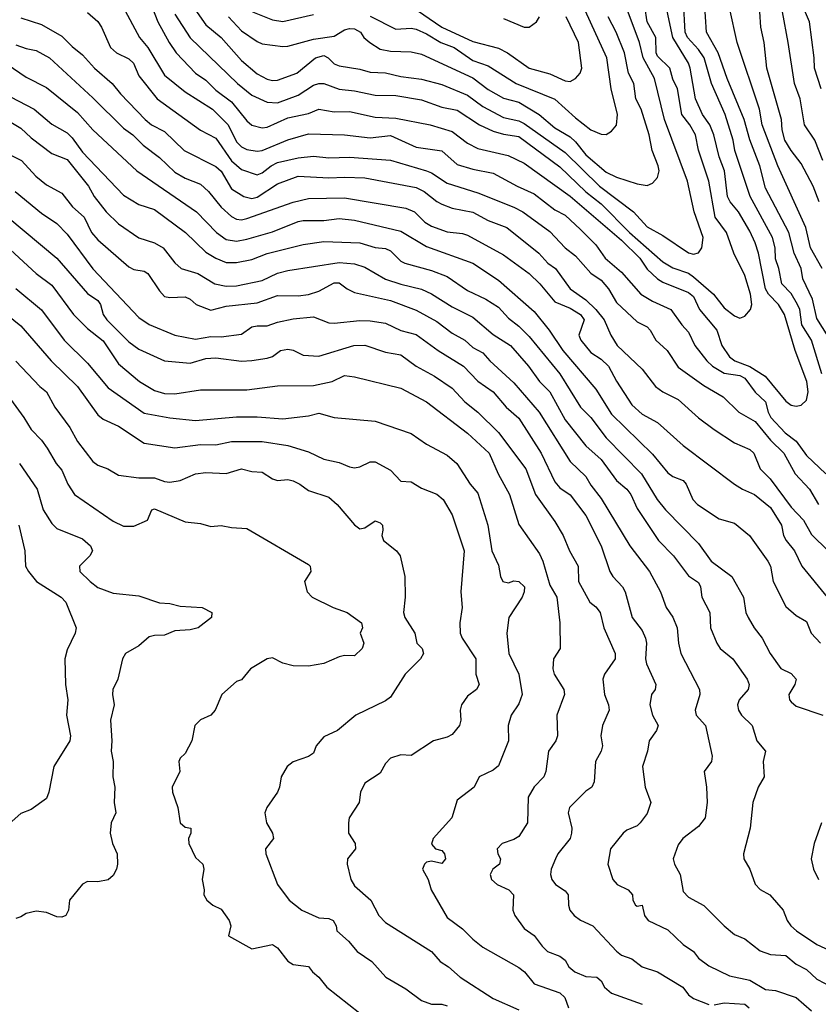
# Model space of a CAD drawing. Header units: metres. Extents: x -46681 to -43747, y -240911 to -237677.
# Tile 930 of 1056: x -44841 to -44763, y -238553 to -238457. Entities that reach past the tile are written whole.
import ezdxf

# ---------------------------------------------------------------- set-up
doc = ezdxf.new("R2010")
doc.units = ezdxf.units.M
doc.layers.add('CONTOUR_INDEX', color=1, linetype='Continuous')
doc.layers.add('CONTOUR_INTER', color=3, linetype='Continuous')

msp = doc.modelspace()

# ---------------------------------------------------------------- linework, layer by layer
at = {"layer": 'CONTOUR_INDEX'}
for points, elevation in [([(-44827.849, -238455.52), (-44827.263, -238457.02), (-44826.158, -238459.02), (-44825.457, -238460.02), (-44823.595, -238461.997), (-44822.595, -238462.691), (-44821.595, -238463.658), (-44820.095, -238464.785), (-44818.595, -238466.645), (-44818.095, -238467.063), (-44817.095, -238467.321), (-44816.595, -238467.274), (-44814.595, -238466.359), (-44812.595, -238465.935), (-44811.595, -238465.516), (-44810.095, -238465.781), (-44808.595, -238465.748), (-44806.095, -238466.298), (-44804.095, -238466.389), (-44800.732, -238467.02), (-44798.595, -238467.698), (-44797.095, -238468.834), (-44796.095, -238469.343), (-44793.15, -238470.02), (-44791.595, -238470.761), (-44787.095, -238473.994), (-44782.095, -238478.28), (-44780.313, -238480.02), (-44779.595, -238481.078), (-44778.612, -238482.02), (-44778.095, -238482.344), (-44775.595, -238483.355), (-44775.095, -238483.747), (-44774.513, -238485.02), (-44772.816, -238487.02), (-44772.337, -238488.52), (-44771.595, -238489.629), (-44771.085, -238490.02), (-44769.595, -238490.583), (-44768.105, -238491.52), (-44766.095, -238493.956), (-44765.595, -238494.324), (-44765.095, -238494.43), (-44764.595, -238494.328), (-44764.095, -238493.833), (-44763.913, -238493.02), (-44764.052, -238492.02), (-44765.193, -238489.02), (-44766.244, -238485.52), (-44766.831, -238484.52), (-44767.8, -238483.52), (-44768.083, -238483.02), (-44768.752, -238479.52), (-44769.083, -238478.52), (-44769.595, -238477.391), (-44770.703, -238475.52), (-44771.519, -238474.52), (-44771.77, -238474.02), (-44772.075, -238471.52), (-44772.595, -238470.143), (-44773.12, -238468.02), (-44773.495, -238467.02), (-44774.202, -238466.02), (-44774.892, -238464.52), (-44775.416, -238461.52), (-44775.584, -238461.02), (-44777.098, -238458.52), (-44777.76, -238455.52)], 80), ([(-44802.595, -238455.481), (-44799.595, -238457.53), (-44796.595, -238458.92), (-44794.095, -238459.569), (-44793.212, -238460.02), (-44791.095, -238461.519), (-44789.095, -238462.079), (-44787.595, -238462.764), (-44787.095, -238462.824), (-44786.595, -238462.525), (-44786.122, -238462.02), (-44785.953, -238461.52), (-44786.3, -238459.02), (-44787.505, -238456.52)], 75), ([(-44762.51, -238470.52), (-44763.277, -238468.52), (-44764.286, -238467.02), (-44764.709, -238464.52), (-44765.268, -238463.02), (-44765.86, -238459.02), (-44766.433, -238456.02)], 85), ([(-44844.325, -238459.52), (-44840.095, -238462.393), (-44838.095, -238463.414), (-44835.095, -238465.827), (-44833.595, -238467.535), (-44829.309, -238471.52), (-44823.491, -238475.52), (-44821.55, -238477.52), (-44820.595, -238478.19), (-44819.595, -238478.356), (-44818.595, -238478.181), (-44816.095, -238477.448), (-44813.595, -238476.446), (-44813.095, -238476.354), (-44811.095, -238476.358), (-44809.595, -238476.16), (-44808.095, -238476.331), (-44803.595, -238477.396), (-44801.095, -238478.874), (-44796.595, -238480.503), (-44794.095, -238482.154), (-44790.595, -238485.213), (-44789.138, -238487.02), (-44787.812, -238489.02), (-44784.595, -238492.779), (-44783.095, -238495.21), (-44779.095, -238499.096), (-44777.595, -238500.928), (-44777.095, -238501.266), (-44776.095, -238501.66), (-44775.796, -238502.02), (-44775.168, -238503.52), (-44774.704, -238504.02), (-44772.595, -238505.416), (-44771.095, -238505.821), (-44769.646, -238507.02), (-44767.849, -238509.52), (-44767.595, -238510.02), (-44767.327, -238511.52), (-44766.095, -238513.939), (-44765.095, -238514.805), (-44764.095, -238515.388), (-44763.638, -238516.52), (-44762.738, -238517.52)], 85), ([(-44841.872, -238476.02), (-44837.095, -238480.034), (-44834.095, -238483.475), (-44833.095, -238484.129), (-44832.829, -238484.52), (-44832.57, -238485.52), (-44832.218, -238486.02), (-44830.095, -238488.172), (-44829.095, -238488.889), (-44826.595, -238490.03), (-44824.095, -238490.231), (-44822.595, -238489.782), (-44821.595, -238489.725), (-44819.095, -238490.048), (-44818.095, -238490), (-44816.595, -238489.754), (-44816.095, -238489.589), (-44815.308, -238489.02), (-44814.595, -238488.878), (-44814.095, -238488.966), (-44813.095, -238489.45), (-44811.595, -238489.569), (-44808.172, -238488.52), (-44807.095, -238488.495), (-44805.095, -238489.186), (-44803.595, -238489.43), (-44802.095, -238490.537), (-44800.301, -238491.52), (-44798.595, -238492.679), (-44797.368, -238494.02), (-44796.093, -238495.02), (-44794.095, -238497.009), (-44791.429, -238500.52), (-44790.492, -238503.02), (-44788.595, -238505.661), (-44787.785, -238507.02), (-44787.173, -238508.52), (-44786.334, -238510.02), (-44786.292, -238511.52), (-44785.194, -238513.52), (-44784.595, -238513.974), (-44784.188, -238514.52), (-44783.842, -238516.02), (-44782.709, -238518.52), (-44782.709, -238519.02), (-44783.767, -238520.52), (-44783.918, -238521.02), (-44783.774, -238522.52), (-44783.36, -238523.52), (-44783.307, -238524.02), (-44783.949, -238525.52), (-44784.112, -238526.52), (-44783.972, -238527.52), (-44784.085, -238528.02), (-44784.633, -238529.02), (-44784.762, -238531.02), (-44785.005, -238531.52), (-44785.595, -238531.936), (-44787.173, -238533.52), (-44787.313, -238534.02), (-44786.932, -238535.52), (-44786.961, -238536.02), (-44787.105, -238536.52), (-44788.302, -238538.02), (-44788.549, -238538.52), (-44788.943, -238539.52), (-44789.007, -238540.02), (-44788.874, -238540.52), (-44788.541, -238541.02), (-44787.595, -238541.629), (-44787.305, -238542.02), (-44787.273, -238543.02), (-44787.128, -238543.52), (-44786.703, -238544.02), (-44786.095, -238544.497), (-44784.904, -238545.02), (-44782.595, -238547.505), (-44782.095, -238547.895), (-44781.095, -238548.248), (-44780.095, -238549.018), (-44778.595, -238549.503), (-44776.126, -238551.02), (-44775.595, -238551.767), (-44775.095, -238552.118), (-44773.595, -238552.687)], 90), ([(-44842.127, -238493.02), (-44840.293, -238495.52), (-44839.595, -238496.699), (-44838.595, -238497.731), (-44838.041, -238498.52), (-44837.153, -238500.02), (-44836.595, -238500.668), (-44836.024, -238502.02), (-44835.365, -238503.02), (-44831.595, -238505.63), (-44830.595, -238506.107), (-44829.595, -238506.129), (-44828.278, -238505.52), (-44827.838, -238504.52), (-44827.595, -238504.438), (-44824.595, -238505.709), (-44823.095, -238505.869), (-44822.095, -238506.141), (-44821.095, -238506.043), (-44820.095, -238506.249), (-44818.595, -238506.346), (-44812.595, -238509.84), (-44812.432, -238510.02), (-44812.372, -238510.52), (-44812.974, -238511.52), (-44812.727, -238512.52), (-44812.218, -238513.02), (-44810.185, -238514.02), (-44808.826, -238514.52), (-44807.409, -238515.52), (-44807.332, -238516.02), (-44807.57, -238516.52), (-44807.189, -238517.52), (-44807.364, -238518.02), (-44808.095, -238518.744), (-44809.095, -238518.72), (-44809.595, -238518.828), (-44811.095, -238519.503), (-44812.595, -238519.745), (-44814.095, -238519.705), (-44815.095, -238519.468), (-44816.095, -238518.939), (-44816.595, -238519.036), (-44818.235, -238520.02), (-44819.095, -238521.081), (-44819.595, -238521.256), (-44821.019, -238522.52), (-44821.662, -238524.02), (-44822.095, -238524.513), (-44823.095, -238524.984), (-44823.641, -238525.52), (-44823.956, -238527.02), (-44824.595, -238528.238), (-44825.095, -238528.701), (-44825.226, -238529.02), (-44825.102, -238530.02), (-44825.858, -238531.52), (-44825.814, -238532.02), (-44825.318, -238533.52), (-44825.095, -238535), (-44824.595, -238535.415), (-44824.048, -238535.52), (-44824.047, -238536.02), (-44824.268, -238536.52), (-44824.246, -238537.02), (-44823.595, -238538.388), (-44822.86, -238539.02), (-44822.784, -238539.52), (-44822.956, -238540.52), (-44822.734, -238541.52), (-44822.765, -238542.02), (-44822.502, -238542.52), (-44821.894, -238543.02), (-44821.095, -238543.417), (-44820.314, -238544.52), (-44820.149, -238545.02), (-44820.381, -238546.02), (-44818.095, -238547.281), (-44816.095, -238546.858), (-44815.595, -238547.19), (-44814.595, -238548.475), (-44814.095, -238548.796), (-44812.595, -238548.978), (-44812.187, -238549.52), (-44811.569, -238550.02), (-44810.806, -238551.02), (-44807.595, -238553.53)], 95), ([(-44773.095, -238552.721), (-44772.095, -238552.539), (-44770.095, -238552.666), (-44769.668, -238553.02)], 90)]:
    msp.add_lwpolyline(points, dxfattribs=dict(at, elevation=elevation))
at = {"layer": 'CONTOUR_INTER'}
for points, elevation in [([(-44825.575, -238453.02), (-44822.595, -238457.309), (-44821.095, -238458.539), (-44819.095, -238460.755), (-44817.595, -238462.077), (-44816.595, -238462.573), (-44816.095, -238462.713), (-44815.595, -238462.672), (-44813.718, -238462.02), (-44811.903, -238460.52), (-44811.095, -238460.292), (-44810.67, -238460.52), (-44810.095, -238461.108), (-44809.595, -238461.289), (-44807.595, -238461.627), (-44806.595, -238461.919), (-44805.095, -238461.975), (-44803.595, -238462.323), (-44801.595, -238462.577), (-44799.595, -238463.099), (-44797.095, -238464.132), (-44795.595, -238465.257), (-44793.595, -238466.314), (-44792.095, -238466.649), (-44791.595, -238466.895), (-44787.595, -238469.73), (-44784.254, -238473.02), (-44780.95, -238475.52), (-44779.595, -238476.976), (-44778.095, -238477.801), (-44775.595, -238479.491), (-44775.095, -238479.634), (-44774.595, -238479.493), (-44774.282, -238479.02), (-44774.144, -238478.02), (-44775.021, -238475.52), (-44775.67, -238472.52), (-44777.93, -238466.52), (-44778.881, -238462.52), (-44779.988, -238460.52), (-44780.349, -238459.02), (-44781.859, -238455.02)], 78), ([(-44806.595, -238456.456), (-44804.095, -238457.708), (-44802.595, -238457.618), (-44802.095, -238457.736), (-44801.095, -238458.175), (-44799.708, -238459.02), (-44798.404, -238459.52), (-44796.595, -238460.787), (-44795.095, -238461.292), (-44792.356, -238463.02), (-44788.595, -238464.524), (-44786.595, -238466.367), (-44785.095, -238467.509), (-44784.095, -238467.954), (-44783.595, -238467.964), (-44783.095, -238467.658), (-44782.595, -238467.058), (-44782.504, -238466.02), (-44783.099, -238463.52), (-44783.541, -238460.52), (-44786.71, -238453.52)], 76), ([(-44830.679, -238455.52), (-44829.03, -238458.52), (-44828.241, -238459.52), (-44826.595, -238462.209), (-44824.595, -238463.808), (-44821.944, -238465.52), (-44820.396, -238467.02), (-44819.595, -238468.684), (-44819.095, -238469.183), (-44818.595, -238469.433), (-44817.595, -238469.608), (-44817.095, -238469.537), (-44814.595, -238468.504), (-44812.595, -238467.918), (-44809.095, -238468.003), (-44806.595, -238468.296), (-44804.595, -238468.074), (-44802.095, -238469.213), (-44799.595, -238469.579), (-44798.095, -238470.902), (-44796.595, -238471.361), (-44794.595, -238471.738), (-44792.257, -238473.02), (-44790.595, -238473.759), (-44788.595, -238475.312), (-44787.595, -238475.842), (-44786.095, -238477.213), (-44784.595, -238478.725), (-44783.69, -238480.02), (-44782.095, -238481.395), (-44780.218, -238483.52), (-44779.095, -238484.2), (-44777.307, -238485.02), (-44776.24, -238486.52), (-44775.595, -238487.209), (-44774.97, -238488.52), (-44773.794, -238490.02), (-44773.251, -238490.52), (-44772.095, -238491.206), (-44770.595, -238491.444), (-44770.095, -238491.711), (-44769.095, -238493.059), (-44768.095, -238494.018), (-44767.832, -238495.02), (-44767.572, -238495.52), (-44766.159, -238497.02), (-44765.095, -238497.843), (-44764.095, -238499.238), (-44762.218, -238501.02)], 81), ([(-44825.595, -238456.251), (-44824.095, -238458.55), (-44819.504, -238463.02), (-44818.095, -238464.156), (-44816.595, -238464.828), (-44815.595, -238464.899), (-44813.595, -238464.163), (-44812.095, -238463.181), (-44811.595, -238463.003), (-44811.095, -238463.002), (-44809.595, -238463.554), (-44808.095, -238463.718), (-44806.095, -238464.159), (-44804.095, -238464.17), (-44801.595, -238464.602), (-44799.595, -238465.318), (-44798.095, -238465.601), (-44795.945, -238467.02), (-44794.595, -238467.652), (-44793.595, -238467.957), (-44792.095, -238468.157), (-44788.095, -238471.133), (-44785.595, -238473.547), (-44784.095, -238474.727), (-44781.313, -238477.52), (-44778.095, -238480.372), (-44777.095, -238480.967), (-44775.595, -238481.472), (-44775.095, -238481.83), (-44773.133, -238483.52), (-44772.095, -238484.863), (-44771.095, -238485.636), (-44770.595, -238485.851), (-44770.095, -238485.666), (-44769.549, -238485.02), (-44769.414, -238484.52), (-44769.532, -238483.52), (-44770.095, -238481.712), (-44771.175, -238479.52), (-44771.886, -238477.52), (-44772.975, -238476.02), (-44773.617, -238472.52), (-44774.595, -238469.515), (-44774.897, -238468.02), (-44775.442, -238467.02), (-44776.245, -238466.02), (-44776.641, -238463.52), (-44777.095, -238462.586), (-44777.407, -238461.52), (-44778.595, -238460.337), (-44778.721, -238460.02), (-44778.755, -238458.52), (-44779.615, -238457.02), (-44779.824, -238455.52)], 79), ([(-44762.595, -238491.294), (-44763.595, -238488.009), (-44764.55, -238486.52), (-44764.744, -238485.02), (-44764.957, -238484.52), (-44765.595, -238483.445), (-44766.496, -238482.52), (-44766.78, -238481.02), (-44767.095, -238480.073), (-44767.141, -238479.02), (-44767.386, -238478.02), (-44769.572, -238474.02), (-44771.072, -238469.52), (-44771.236, -238468.52), (-44772.002, -238466.02), (-44773.354, -238463.02), (-44774.041, -238460.52), (-44774.595, -238459.692), (-44775.67, -238458.52), (-44775.895, -238458.02), (-44776.079, -238455.02)], 81), ([(-44761.445, -238488.52), (-44763.095, -238485.884), (-44763.508, -238484.02), (-44764.447, -238482.02), (-44764.621, -238481.02), (-44765.296, -238479.52), (-44765.815, -238477.52), (-44768.095, -238473.205), (-44768.625, -238471.02), (-44769.595, -238468.502), (-44770.155, -238466.52), (-44771.817, -238462.52), (-44772.707, -238460.02), (-44773.83, -238458.02), (-44774.035, -238455.02)], 82), ([(-44762.566, -238481.02), (-44763.705, -238479.02), (-44764.156, -238477.02), (-44766.871, -238471.02), (-44768.397, -238467.02), (-44768.654, -238465.52), (-44770.84, -238459.02), (-44771.595, -238455.653)], 83), ([(-44762.654, -238463.52), (-44763.313, -238461.52), (-44763.332, -238460.52), (-44763.804, -238457.02), (-44764.645, -238455.02)], 86), ([(-44840.595, -238456.618), (-44838.595, -238457.261), (-44836.595, -238458.398), (-44835.595, -238459.422), (-44834.595, -238460.205), (-44833.434, -238461.52), (-44831.693, -238463.02), (-44830.89, -238464.02), (-44828.479, -238466.52), (-44827.87, -238467.02), (-44826.595, -238467.697), (-44824.69, -238469.52), (-44821.595, -238471.095), (-44821.095, -238471.563), (-44820.095, -238473.267), (-44818.879, -238474.02), (-44818.095, -238474.206), (-44817.595, -238474.069), (-44815.595, -238472.788), (-44813.595, -238472.029), (-44810.595, -238472.204), (-44809.095, -238472.122), (-44807.095, -238472.209), (-44802.095, -238473.145), (-44801.323, -238473.52), (-44800.095, -238474.515), (-44799.595, -238474.769), (-44798.595, -238475.151), (-44796.595, -238475.542), (-44795.095, -238476.341), (-44793.284, -238477.02), (-44790.15, -238479.52), (-44789.267, -238480.52), (-44788.54, -238481.02), (-44787.095, -238483.001), (-44785.595, -238484.086), (-44784.595, -238485.031), (-44783.803, -238486.02), (-44783.156, -238487.52), (-44782.53, -238488.52), (-44780.095, -238490.841), (-44778.788, -238492.52), (-44778.095, -238493.037), (-44776.595, -238493.794), (-44774.595, -238495.57), (-44773.095, -238496.709), (-44771.095, -238498.009), (-44769.595, -238498.664), (-44769.214, -238499.02), (-44768.599, -238500.52), (-44767.623, -238501.52), (-44765.595, -238504.255), (-44764.376, -238505.52), (-44763.595, -238506.924), (-44761.976, -238508.52)], 83), ([(-44834.095, -238456.109), (-44833.095, -238456.979), (-44832.74, -238457.52), (-44831.868, -238459.52), (-44831.295, -238460.02), (-44830.095, -238460.6), (-44829.637, -238461.02), (-44829.095, -238462.249), (-44827.336, -238464.52), (-44823.095, -238467.548), (-44821.595, -238468.332), (-44820.095, -238470.537), (-44819.095, -238471.391), (-44817.595, -238471.895), (-44817.095, -238471.719), (-44816.225, -238471.02), (-44815.595, -238470.712), (-44813.595, -238470.248), (-44812.095, -238470.099), (-44810.595, -238470.236), (-44808.595, -238470.197), (-44804.595, -238470.483), (-44801.092, -238471.52), (-44800.595, -238471.718), (-44799.095, -238472.706), (-44796.095, -238473.661), (-44792.595, -238475.05), (-44791.705, -238475.52), (-44789.095, -238477.426), (-44787.597, -238479.02), (-44786.595, -238479.776), (-44785.095, -238481.49), (-44784.095, -238482.174), (-44783.371, -238483.02), (-44782.595, -238484.324), (-44780.595, -238486.234), (-44779.595, -238486.709), (-44779.302, -238487.02), (-44778.75, -238488.02), (-44777.675, -238489.02), (-44776.595, -238490.623), (-44774.095, -238492.404), (-44772.216, -238493.52), (-44770.665, -238495.02), (-44769.095, -238495.94), (-44767.595, -238497.751), (-44766.304, -238499.02), (-44765.198, -238501.02), (-44763.786, -238502.52), (-44762.912, -238504.02)], 82), ([(-44820.378, -238456.52), (-44819.095, -238457.867), (-44817.595, -238458.937), (-44817.095, -238459.144), (-44815.095, -238459.418), (-44814.595, -238459.366), (-44812.095, -238458.683), (-44810.095, -238458.405), (-44809.095, -238457.781), (-44808.595, -238457.64), (-44808.095, -238457.694), (-44807.525, -238458.02), (-44807.183, -238458.52), (-44806.601, -238459.02), (-44805.595, -238459.677), (-44804.595, -238459.848), (-44802.595, -238459.914), (-44801.595, -238460.165), (-44796.595, -238462.45), (-44795.095, -238463.597), (-44793.595, -238464.442), (-44792.095, -238464.829), (-44790.115, -238466.02), (-44788.595, -238467.33), (-44787.095, -238468.213), (-44786.595, -238468.675), (-44785.595, -238469.973), (-44783.595, -238471.642), (-44782.595, -238472.136), (-44780.595, -238472.777), (-44779.595, -238472.951), (-44779.095, -238472.725), (-44778.595, -238472.152), (-44778.448, -238471.52), (-44778.524, -238471.02), (-44779.107, -238469.52), (-44779.41, -238468.02), (-44780.186, -238465.52), (-44780.694, -238464.52), (-44780.912, -238463.02), (-44781.424, -238462.02), (-44781.808, -238460.02), (-44782.622, -238458.02), (-44783.405, -238456.52)], 77), ([(-44818.037, -238456.02), (-44816.095, -238456.804), (-44815.095, -238456.959), (-44812.095, -238456.299)], 76), ([(-44793.595, -238456.695), (-44791.595, -238457.53), (-44791.095, -238457.517), (-44790.385, -238457.02), (-44790.087, -238456.52)], 74), ([(-44762.843, -238474.52), (-44763.453, -238473.02), (-44764.595, -238470.792), (-44765.598, -238469.52), (-44766.204, -238468.52), (-44766.471, -238467.52), (-44766.539, -238466.52), (-44767.948, -238461.52), (-44768.201, -238459.02), (-44768.534, -238457.52), (-44768.624, -238456.02)], 84), ([(-44841.095, -238459.23), (-44840.095, -238459.615), (-44839.095, -238459.806), (-44837.82, -238460.52), (-44833.595, -238464.399), (-44830.595, -238467.359), (-44829.706, -238468.02), (-44828.694, -238469.02), (-44827.095, -238470.216), (-44825.595, -238471.64), (-44824.595, -238472.22), (-44823.095, -238472.824), (-44822.333, -238473.52), (-44821.095, -238475.049), (-44820.095, -238475.951), (-44819.595, -238476.236), (-44819.095, -238476.286), (-44818.595, -238476.155), (-44814.095, -238474.565), (-44812.595, -238474.216), (-44809.095, -238474.142), (-44803.095, -238475.148), (-44802.257, -238475.52), (-44801.26, -238476.52), (-44800.595, -238476.9), (-44799.095, -238477.449), (-44797.595, -238477.61), (-44797.095, -238477.78), (-44793.595, -238479.679), (-44791.095, -238481.517), (-44790.062, -238482.52), (-44788.595, -238484.268), (-44787.095, -238484.904), (-44786.105, -238485.52), (-44785.729, -238486.02), (-44786.245, -238487.52), (-44786.069, -238488.02), (-44785.095, -238489.206), (-44784.095, -238489.858), (-44783.382, -238490.52), (-44782.595, -238492.004), (-44781.095, -238494.299), (-44780.095, -238495.204), (-44778.599, -238496.02), (-44776.095, -238498.259), (-44771.095, -238502.02), (-44770.324, -238502.52), (-44769.162, -238503.02), (-44767.595, -238504.29), (-44766.538, -238506.02), (-44766.327, -238507.02), (-44766.086, -238507.52), (-44765.258, -238508.52), (-44764.529, -238510.02), (-44762.092, -238513.02)], 84), ([(-44841.595, -238464.302), (-44839.295, -238465.52), (-44837.595, -238466.973), (-44836.095, -238467.806), (-44835.595, -238468.288), (-44834.595, -238469.703), (-44830.595, -238473.894), (-44829.095, -238474.793), (-44827.595, -238475.291), (-44824.562, -238477.52), (-44822.595, -238479.431), (-44821.595, -238480.026), (-44820.595, -238480.437), (-44819.595, -238480.447), (-44818.095, -238480.163), (-44816.595, -238479.553), (-44813.095, -238478.699), (-44811.095, -238478.409), (-44807.595, -238478.513), (-44806.095, -238478.966), (-44805.095, -238479.071), (-44804.595, -238479.292), (-44803.595, -238480.316), (-44803.203, -238480.52), (-44800.595, -238481.231), (-44799.095, -238481.811), (-44797.095, -238483.177), (-44795.309, -238484.02), (-44794.095, -238484.783), (-44793.095, -238485.875), (-44792.095, -238486.652), (-44791.095, -238487.656), (-44788.095, -238491.293), (-44786.095, -238494.534), (-44785.095, -238495.527), (-44783.595, -238497.502), (-44780.146, -238501.02), (-44778.626, -238503.52), (-44777.833, -238504.52), (-44774.595, -238507.811), (-44773.383, -238509.52), (-44771.352, -238511.02), (-44770.22, -238513.02), (-44769.991, -238514.52), (-44769.761, -238515.02), (-44769.185, -238516.02), (-44768.407, -238517.02), (-44767.633, -238518.52), (-44766.595, -238519.986), (-44765.595, -238520.459), (-44765.095, -238521.02), (-44765.217, -238521.52), (-44765.806, -238522.52), (-44765.744, -238523.02), (-44765.595, -238523.238), (-44765.095, -238523.628), (-44762.516, -238524.52)], 86), ([(-44845.095, -238464.672), (-44840.595, -238467.355), (-44839.595, -238468.296), (-44837.595, -238469.834), (-44836.095, -238470.406), (-44834.007, -238473.02), (-44833.461, -238474.02), (-44832.303, -238475.52), (-44831.095, -238476.676), (-44829.095, -238478.028), (-44827.595, -238478.528), (-44826.736, -238479.02), (-44825.595, -238480.479), (-44824.993, -238481.02), (-44823.376, -238481.52), (-44821.693, -238482.52), (-44820.595, -238482.743), (-44819.595, -238482.718), (-44817.095, -238482.201), (-44815.595, -238481.485), (-44814.595, -238481.232), (-44809.595, -238480.438), (-44808.095, -238480.555), (-44807.095, -238480.903), (-44805.095, -238482.061), (-44803.595, -238482.559), (-44801.595, -238483.029), (-44800.595, -238483.503), (-44798.595, -238484.746), (-44796.595, -238485.773), (-44794.595, -238487.438), (-44792.911, -238488.52), (-44791.17, -238490.52), (-44790.078, -238492.02), (-44789.095, -238493.044), (-44787.595, -238495.747), (-44785.595, -238498.282), (-44784.095, -238499.609), (-44782.595, -238501.667), (-44781.574, -238502.52), (-44781.21, -238503.02), (-44780.595, -238504.381), (-44778.504, -238507.52), (-44777.042, -238509.02), (-44775.595, -238510.945), (-44774.595, -238511.587), (-44774.397, -238512.02), (-44774.279, -238513.02), (-44773.489, -238514.52), (-44773.449, -238516.02), (-44772.832, -238517.52), (-44772.496, -238518.02), (-44771.256, -238519.02), (-44769.864, -238521.02), (-44769.667, -238521.52), (-44769.779, -238522.02), (-44770.663, -238523.02), (-44770.795, -238523.52), (-44770.715, -238524.02), (-44770.426, -238524.52), (-44769.367, -238525.52), (-44768.938, -238527.02), (-44768.08, -238528.02), (-44768.309, -238529.02), (-44768.215, -238530.52), (-44768.799, -238531.52), (-44769.308, -238533.02), (-44769.57, -238535.52), (-44770.233, -238538.02), (-44770.189, -238538.52), (-44769.593, -238539.52), (-44769.095, -238540.978), (-44768.595, -238541.494), (-44767.673, -238542.02), (-44766.361, -238543.52), (-44765.985, -238544.52), (-44765.613, -238545.02), (-44765.05, -238545.52), (-44763.095, -238546.842), (-44759.595, -238548.452)], 87), ([(-44841.516, -238470.02), (-44840.518, -238470.52), (-44839.125, -238472.02), (-44838.095, -238472.864), (-44836.595, -238473.686), (-44835.573, -238475.02), (-44834.442, -238476.02), (-44833.721, -238477.52), (-44833.095, -238478.226), (-44830.095, -238480.87), (-44829.595, -238481.112), (-44828.595, -238481.293), (-44828.227, -238481.52), (-44827.095, -238483.211), (-44826.595, -238483.744), (-44826.095, -238483.847), (-44824.595, -238483.771), (-44824.095, -238484.002), (-44823.532, -238484.52), (-44822.095, -238485.067), (-44820.595, -238484.687), (-44817.595, -238484.361), (-44815.595, -238483.641), (-44813.595, -238483.689), (-44812.595, -238483.556), (-44811.595, -238483.23), (-44810.095, -238482.437), (-44809.595, -238482.428), (-44808.832, -238483.02), (-44808.095, -238483.359), (-44804.595, -238484.135), (-44802.095, -238485.095), (-44800.095, -238486.174), (-44798.595, -238487.322), (-44797.376, -238488.02), (-44796.595, -238488.709), (-44795.595, -238489.241), (-44794.925, -238490.02), (-44792.595, -238492.159), (-44790.116, -238495.02), (-44787.095, -238499.833), (-44785.595, -238501.266), (-44785.095, -238502.139), (-44784.095, -238503.418), (-44781.298, -238508.02), (-44779.389, -238510.52), (-44778.292, -238512.52), (-44777.746, -238514.02), (-44777.095, -238514.991), (-44776.681, -238516.02), (-44776.551, -238517.52), (-44776.321, -238518.52), (-44774.501, -238522.02), (-44774.473, -238522.52), (-44774.917, -238524.02), (-44774.829, -238524.52), (-44773.941, -238525.52), (-44773.269, -238528.52), (-44773.33, -238529.02), (-44774.053, -238530.02), (-44773.815, -238531.52), (-44773.755, -238533.02), (-44773.947, -238534.52), (-44774.595, -238535.35), (-44776.133, -238536.52), (-44776.595, -238537.14), (-44777.074, -238538.52), (-44776.939, -238539.02), (-44776.386, -238540.02), (-44776.095, -238541.683), (-44775.595, -238542.258), (-44774.095, -238543.046), (-44772.113, -238545.02), (-44771.095, -238545.864), (-44770.095, -238546.313), (-44768.595, -238547.48), (-44767.595, -238547.839), (-44766.095, -238547.907), (-44765.095, -238548.77), (-44764.095, -238549.276), (-44763.095, -238550.232), (-44760.095, -238551.783)], 88), ([(-44841.159, -238473.52), (-44838.595, -238475.626), (-44837.095, -238476.637), (-44836.095, -238477.693), (-44833.595, -238481.061), (-44829.095, -238485.796), (-44828.095, -238486.476), (-44825.595, -238487.515), (-44823.595, -238487.902), (-44822.095, -238487.652), (-44821.095, -238487.673), (-44819.095, -238487.428), (-44818.095, -238486.716), (-44817.595, -238486.594), (-44816.595, -238486.602), (-44815.595, -238486.241), (-44814.095, -238485.916), (-44812.095, -238485.732), (-44810.595, -238486.317), (-44810.095, -238486.359), (-44807.595, -238486.101), (-44806.595, -238486.11), (-44805.095, -238486.346), (-44803.595, -238487.064), (-44802.095, -238487.461), (-44799.955, -238489.02), (-44797.482, -238490.52), (-44796.095, -238491.985), (-44794.614, -238493.02), (-44793.353, -238494.52), (-44792.095, -238495.6), (-44789.925, -238499.02), (-44788.595, -238501.813), (-44788.095, -238502.389), (-44787.095, -238503.063), (-44785.595, -238505.082), (-44784.074, -238508.02), (-44783.251, -238510.52), (-44782.954, -238511.02), (-44781.993, -238512.02), (-44781.747, -238512.52), (-44781.067, -238515.02), (-44780.095, -238516.281), (-44779.765, -238517.02), (-44779.656, -238517.52), (-44779.771, -238519.02), (-44779.667, -238519.52), (-44778.763, -238521.52), (-44778.838, -238522.02), (-44779.2, -238522.52), (-44779.343, -238523.52), (-44779.072, -238524.52), (-44778.53, -238525.52), (-44778.684, -238526.02), (-44779.427, -238527.02), (-44779.587, -238528.02), (-44780.052, -238529.52), (-44779.788, -238531.52), (-44779.263, -238533.02), (-44779.595, -238534.107), (-44780.302, -238535.02), (-44780.595, -238535.307), (-44781.595, -238535.73), (-44781.936, -238536.02), (-44783.181, -238537.52), (-44783.437, -238539.02), (-44782.936, -238540.52), (-44782.528, -238541.02), (-44781.472, -238541.52), (-44781.05, -238542.02), (-44781.006, -238542.52), (-44780.736, -238543.02), (-44780.595, -238543.126), (-44780.087, -238543.02), (-44779.867, -238544.02), (-44779.511, -238544.52), (-44777.595, -238545.408), (-44776.095, -238546.866), (-44775.1, -238547.52), (-44774.595, -238548.17), (-44773.595, -238548.937), (-44771.595, -238549.916), (-44769.595, -238550.324), (-44768.095, -238551.221), (-44767.095, -238551.32), (-44765.095, -238552.007), (-44763.595, -238553.307)], 89), ([(-44841.595, -238479.202), (-44839.095, -238481.521), (-44837.595, -238482.664), (-44835.466, -238485.52), (-44834.095, -238486.878), (-44832.595, -238488.066), (-44831.095, -238490.303), (-44829.035, -238492.02), (-44827.595, -238492.911), (-44826.595, -238493.197), (-44825.595, -238493.241), (-44823.095, -238492.855), (-44818.595, -238492.846), (-44815.595, -238492.435), (-44812.095, -238492.431), (-44810.292, -238492.02), (-44809.095, -238491.447), (-44808.095, -238491.584), (-44803.595, -238492.692), (-44801.095, -238494.002), (-44797.095, -238497.068), (-44794.991, -238499.02), (-44794.122, -238501.02), (-44793.002, -238503.02), (-44792.095, -238505.954), (-44790.095, -238508.811), (-44789.774, -238509.52), (-44789.095, -238511.852), (-44788.398, -238513.02), (-44788.101, -238515.52), (-44788.094, -238518.02), (-44788.72, -238519.02), (-44788.778, -238520.02), (-44788.647, -238520.52), (-44787.722, -238522.02), (-44787.669, -238522.52), (-44788.393, -238524.52), (-44788.346, -238526.52), (-44788.511, -238527.02), (-44789.206, -238528.02), (-44789.471, -238530.02), (-44789.681, -238530.52), (-44790.595, -238531.506), (-44791.193, -238532.52), (-44791.253, -238535.02), (-44792.095, -238536.323), (-44792.595, -238536.626), (-44793.737, -238537.02), (-44794.217, -238537.52), (-44794.145, -238538.02), (-44793.878, -238538.52), (-44793.993, -238539.02), (-44794.63, -238539.52), (-44794.903, -238540.02), (-44794.779, -238540.52), (-44794.21, -238541.02), (-44793.079, -238541.52), (-44792.634, -238542.02), (-44792.673, -238543.52), (-44792.491, -238544.02), (-44791.595, -238545.282), (-44790.595, -238545.966), (-44789.821, -238547.02), (-44789.298, -238547.52), (-44788.095, -238547.975), (-44787.595, -238548.365), (-44787.247, -238549.02), (-44786.662, -238549.52), (-44785.595, -238549.982), (-44784.494, -238550.02), (-44784.095, -238550.392), (-44783.772, -238551.02), (-44783.095, -238551.577), (-44780.095, -238552.677)], 91), ([(-44841.095, -238482.969), (-44838.595, -238485.061), (-44836.364, -238488.02), (-44834.095, -238490.236), (-44832.095, -238492.66), (-44828.595, -238495.11), (-44826.095, -238495.576), (-44823.595, -238495.826), (-44819.595, -238495.46), (-44817.595, -238495.457), (-44815.095, -238495.663), (-44812.595, -238495.376), (-44811.595, -238495.098), (-44810.095, -238495.548), (-44806.095, -238495.901), (-44802.595, -238497.106), (-44801.095, -238498.119), (-44799.095, -238499.216), (-44798.154, -238500.02), (-44796.848, -238502.02), (-44796.095, -238502.916), (-44795.115, -238506.02), (-44794.718, -238508.52), (-44794.095, -238509.926), (-44793.885, -238511.02), (-44793.662, -238511.52), (-44793.095, -238511.628), (-44792.595, -238511.446), (-44792.095, -238511.51), (-44791.565, -238512.02), (-44791.573, -238512.52), (-44791.766, -238513.02), (-44793.082, -238515.02), (-44793.265, -238516.52), (-44793.091, -238518.52), (-44792.093, -238520.52), (-44791.778, -238522.52), (-44792.095, -238523.425), (-44792.86, -238524.52), (-44793.129, -238525.52), (-44793.1, -238527.02), (-44794.095, -238529.466), (-44794.595, -238529.86), (-44795.978, -238530.52), (-44796.466, -238531.52), (-44798.095, -238532.808), (-44798.643, -238534.52), (-44800.438, -238536.52), (-44800.595, -238537.089), (-44800.213, -238537.52), (-44799.595, -238537.709), (-44799.34, -238538.02), (-44799.23, -238538.52), (-44799.595, -238538.953), (-44800.595, -238538.745), (-44801.095, -238538.848), (-44801.278, -238539.02), (-44801.475, -238539.52), (-44800.921, -238540.52), (-44800.651, -238541.52), (-44799.095, -238544.224), (-44797.595, -238545.318), (-44796.595, -238546.339), (-44795.595, -238547.118), (-44792.095, -238549.084), (-44791.566, -238549.52), (-44790.595, -238550.67), (-44788.095, -238551.563), (-44787.63, -238552.02), (-44787.278, -238553.02)], 92), ([(-44841.946, -238485.52), (-44840.595, -238486.61), (-44837.655, -238490.02), (-44835.095, -238492.511), (-44833.095, -238495.274), (-44832.595, -238495.694), (-44831.095, -238496.369), (-44828.595, -238498.022), (-44825.595, -238498.484), (-44823.095, -238498.166), (-44821.595, -238498.191), (-44820.095, -238497.882), (-44817.095, -238497.866), (-44814.595, -238498.252), (-44812.595, -238498.874), (-44811.095, -238499.576), (-44809.595, -238499.919), (-44808.595, -238500.343), (-44808.095, -238500.431), (-44807.595, -238500.35), (-44806.595, -238499.849), (-44806.095, -238499.867), (-44804.595, -238500.647), (-44803.595, -238501.725), (-44802.595, -238501.796), (-44801.595, -238502.419), (-44800.095, -238502.985), (-44799.47, -238503.52), (-44798.595, -238505.02), (-44797.417, -238508.52), (-44797.762, -238512.52), (-44797.617, -238514.02), (-44797.834, -238515.52), (-44797.804, -238516.52), (-44797.614, -238517.02), (-44796.306, -238519.02), (-44796.285, -238520.52), (-44795.971, -238521.52), (-44796.238, -238522.02), (-44797.095, -238522.672), (-44797.686, -238523.52), (-44797.811, -238524.02), (-44797.757, -238525.02), (-44797.891, -238525.52), (-44798.595, -238526.389), (-44799.095, -238526.674), (-44800.409, -238527.02), (-44802.595, -238528.452), (-44803.595, -238528.368), (-44804.595, -238528.722), (-44805.095, -238529.228), (-44805.595, -238530.156), (-44807.095, -238531.144), (-44807.538, -238532.02), (-44807.66, -238533.02), (-44808.611, -238534.52), (-44808.705, -238535.02), (-44808.681, -238536.02), (-44808.05, -238537.02), (-44808.008, -238537.52), (-44808.8, -238538.52), (-44808.823, -238539.02), (-44808.448, -238540.52), (-44808.095, -238541.141), (-44806.522, -238542.52), (-44805.752, -238544.02), (-44805.095, -238544.709), (-44800.608, -238547.52), (-44799.763, -238548.52), (-44798.962, -238549.02), (-44797.815, -238550.02), (-44794.595, -238552.104), (-44792.095, -238553.216)], 93), ([(-44841.095, -238490.034), (-44838.741, -238492.52), (-44838.095, -238493.02), (-44837.287, -238494.52), (-44835.814, -238496.52), (-44835.095, -238497.882), (-44833.595, -238499.822), (-44833.095, -238500.184), (-44832.126, -238500.52), (-44831.095, -238501.15), (-44829.095, -238501.394), (-44827.595, -238501.395), (-44826.595, -238501.768), (-44826.095, -238501.824), (-44825.095, -238501.667), (-44823.595, -238501.02), (-44822.595, -238500.902), (-44820.595, -238500.976), (-44819.095, -238500.524), (-44818.095, -238500.807), (-44817.095, -238500.862), (-44816.095, -238501.496), (-44815.595, -238501.659), (-44814.595, -238501.568), (-44814.095, -238501.702), (-44813.42, -238502.02), (-44812.595, -238502.643), (-44810.595, -238503.28), (-44809.793, -238504.02), (-44808.095, -238505.986), (-44807.595, -238506.36), (-44807.095, -238506.28), (-44806.095, -238505.594), (-44805.595, -238505.788), (-44805.394, -238506.02), (-44805.34, -238506.52), (-44805.459, -238507.02), (-44805.283, -238507.52), (-44804.002, -238508.52), (-44803.67, -238509.02), (-44803.214, -238511.02), (-44803.162, -238513.02), (-44803.345, -238514.52), (-44803.209, -238515.02), (-44802.224, -238516.52), (-44802.048, -238517.52), (-44801.519, -238518.02), (-44801.397, -238518.52), (-44801.688, -238519.02), (-44803.187, -238520.52), (-44804.595, -238522.754), (-44805.095, -238523.136), (-44807.987, -238524.52), (-44809.774, -238526.02), (-44811.095, -238526.643), (-44811.845, -238527.52), (-44812.095, -238528.226), (-44812.595, -238528.535), (-44814.095, -238529.076), (-44814.679, -238529.52), (-44815.262, -238530.52), (-44815.399, -238531.52), (-44815.595, -238532.013), (-44816.648, -238533.52), (-44816.826, -238534.02), (-44816.672, -238535.02), (-44816.085, -238536.02), (-44815.985, -238536.52), (-44816.781, -238537.52), (-44816.744, -238538.02), (-44815.614, -238541.02), (-44814.465, -238542.52), (-44813.234, -238543.52), (-44811.595, -238544.249), (-44810.595, -238544.323), (-44810.189, -238544.52), (-44809.906, -238545.02), (-44809.827, -238545.52), (-44808.683, -238546.52), (-44807.841, -238547.52), (-44806.432, -238548.52), (-44805.053, -238550.02), (-44803.095, -238551.157), (-44801.595, -238552.305), (-44800.595, -238552.668), (-44799.595, -238552.656), (-44799.095, -238552.817)], 94), ([(-44840.726, -238500.02), (-44839.001, -238502.52), (-44838.425, -238504.52), (-44837.595, -238505.872), (-44837.095, -238506.335), (-44834.595, -238507.359), (-44833.821, -238508.02), (-44833.623, -238508.52), (-44833.882, -238509.02), (-44834.896, -238510.02), (-44834.84, -238510.52), (-44833.851, -238511.52), (-44833.095, -238512.074), (-44831.595, -238512.643), (-44829.095, -238512.907), (-44827.095, -238513.582), (-44826.095, -238513.647), (-44825.095, -238513.892), (-44822.934, -238514.02), (-44822.003, -238514.52), (-44822.038, -238515.02), (-44823.318, -238516.02), (-44824.095, -238516.221), (-44825.595, -238516.322), (-44826.595, -238516.716), (-44827.595, -238516.757), (-44828.095, -238516.903), (-44829.095, -238517.78), (-44830.391, -238518.52), (-44830.696, -238519.02), (-44831.154, -238521.02), (-44831.637, -238522.02), (-44831.686, -238522.52), (-44831.504, -238523.52), (-44831.883, -238525.02), (-44831.736, -238527.02), (-44831.816, -238528.02), (-44831.618, -238529.02), (-44831.641, -238530.52), (-44831.435, -238531.52), (-44831.498, -238533.02), (-44831.335, -238534.02), (-44831.803, -238535.02), (-44831.885, -238536.02), (-44831.673, -238537.02), (-44831.214, -238538.02), (-44831.182, -238539.02), (-44831.289, -238539.52), (-44831.595, -238540.117), (-44832.095, -238540.543), (-44833.095, -238540.736), (-44834.095, -238540.723), (-44834.595, -238540.966), (-44835.868, -238542.52), (-44835.941, -238543.52), (-44836.214, -238544.02), (-44836.595, -238544.188), (-44837.095, -238544.158), (-44838.095, -238543.729), (-44839.095, -238543.595), (-44840.095, -238543.836), (-44840.595, -238544.169), (-44841.095, -238544.318)], 96), ([(-44840.786, -238506.02), (-44840.213, -238508.52), (-44840.137, -238510.02), (-44839.866, -238510.52), (-44839.069, -238511.52), (-44836.667, -238513.02), (-44836.226, -238513.52), (-44835.221, -238516.02), (-44835.315, -238516.52), (-44836.095, -238518.166), (-44836.328, -238519.02), (-44836.243, -238521.52), (-44836.021, -238523.02), (-44836.141, -238524.52), (-44835.759, -238526.52), (-44835.815, -238527.02), (-44837.378, -238529.52), (-44837.864, -238532.02), (-44838.095, -238532.622), (-44839.595, -238533.694), (-44840.595, -238534.101), (-44842.595, -238535.837)], 97), ([(-44762.64, -238535.02), (-44763.342, -238537.02), (-44763.622, -238538.52), (-44763.397, -238539.52), (-44762.909, -238540.52)], 86)]:
    msp.add_lwpolyline(points, dxfattribs=dict(at, elevation=elevation))

doc.saveas('drawing.dxf')
